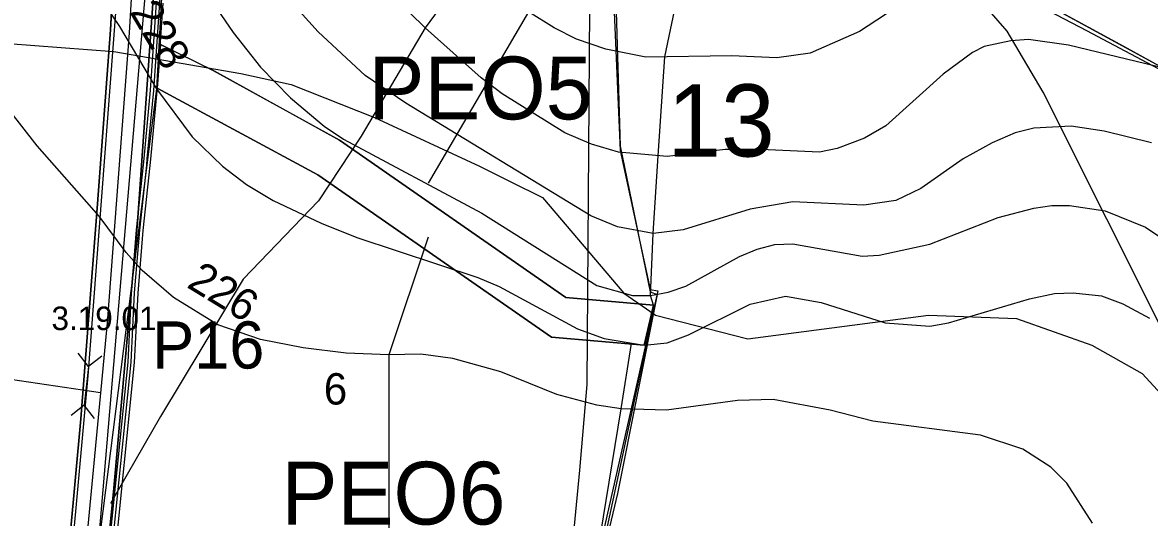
# Model space of a CAD drawing. Extents: x -662500 to -655523, y -1056000 to -1049993.
# Drawn here: x -660155.6 to -659796.6, y -1053597.4 to -1053439.8 of the extents above; entities that cross this region are included whole.
import ezdxf

# ---------------------------------------------------------------- set-up
doc = ezdxf.new("R2010")
doc.units = 0
for name, color, linetype in [('58', 7, 'Continuous'), ('Vrstva 1', 7, 'Continuous'), ('Vrstva 11', 7, 'Continuous'), ('Vrstva 15', 7, 'Continuous'), ('Vrstva 17', 7, 'Continuous'), ('Vrstva 22', 7, 'Continuous'), ('Vrstva 24', 7, 'Continuous'), ('Vrstva 35', 7, 'Continuous'), ('Vrstva 36', 7, 'Continuous'), ('Vrstva 37', 7, 'Continuous'), ('Vrstva 42', 7, 'Continuous'), ('Vrstva 47', 7, 'Continuous'), ('Vrstva 5', 7, 'Continuous'), ('Vrstva 57', 7, 'Continuous'), ('Vrstva 6', 7, 'Continuous'), ('Vrstva 61', 7, 'Continuous'), ('Vrstva 7', 7, 'Continuous')]:
    doc.layers.add(name, color=color, linetype=linetype)

msp = doc.modelspace()

# ---------------------------------------------------------------- linework, layer by layer
at = {"layer": '58'}
msp.add_lwpolyline([(-659788.5, -1053457.32), (-659816.61, -1053442.42), (-659838.15, -1053431.01), (-659836.17, -1053424.94), (-659875, -1053406.24), (-659922.09, -1053387.19), (-659940, -1053382.42), (-659957.5, -1053377.76), (-659963.61, -1053408.43), (-659966.49, -1053436.23), (-659965.23, -1053479.2), (-659955.7, -1053525.54), (-659953.41, -1053526.41), (-659966.09, -1053589.8), (-659979.45, -1053646.11)], dxfattribs=at)
at = {"layer": 'Vrstva 1'}
msp.add_lwpolyline([(-659787.26, -1053457.03), (-659804.8, -1053447.45), (-659838.26, -1053429.18), (-659836.54, -1053424.51), (-659878.71, -1053403.87), (-659923.52, -1053385.63), (-659939.1, -1053381.06), (-659958.24, -1053376.9), (-659963.68, -1053405.04), (-659967.07, -1053436.51), (-659965.17, -1053480.52), (-659955.61, -1053524.77), (-659953.22, -1053525.2), (-659954.06, -1053529.13), (-659973.69, -1053620.54)], dxfattribs=at)
at = {"layer": 'Vrstva 11'}
msp.add_lwpolyline([(-660043.77, -1052964.52), (-660047.11, -1052995.9), (-660048.8, -1053020.58), (-660051.61, -1053061.61), (-660052.93, -1053079.39), (-660057.59, -1053114.8), (-660060.88, -1053162.14), (-660061.5, -1053172.08), (-660065.23, -1053196.24), (-660068.52, -1053209.73), (-660080.33, -1053244.37), (-660088.5, -1053263.64), (-660096.4, -1053281.22), (-660102.08, -1053296.45), (-660104.3, -1053303.24), (-660111.19, -1053332.15), (-660115.89, -1053363.94), (-660119.67, -1053410.57), (-660121.55, -1053443.11), (-660128.59, -1053535.41), (-660141.02, -1053666.13)], dxfattribs=at)
at = {"layer": 'Vrstva 15'}
msp.add_lwpolyline([(-660598.86, -1053031.22), (-660605.75, -1053143.15), (-660610.52, -1053156.43), (-660584.23, -1053223.36), (-660520.18, -1053363.22), (-660506.25, -1053380.34), (-660360.14, -1053523.67), (-660130.71, -1053557.64)], dxfattribs=at)
at = {"layer": 'Vrstva 17'}
msp.add_lwpolyline([(-660093.08, -1053291.6), (-660096.38, -1053299.54), (-660103.97, -1053335.5), (-660111.56, -1053371.46), (-660148.84, -1053810.53)], dxfattribs=at)
at = {"layer": 'Vrstva 22'}
msp.add_lwpolyline([(-660094.56, -1053455.11), (-660054.58, -1053477.2), (-659982.55, -1053527.36), (-659954.61, -1053529.84), (-659957.57, -1053542.54), (-659987.12, -1053539.98), (-660061.5, -1053488.23), (-660112.69, -1053460.64), (-660111.66, -1053446.78)], close=True, dxfattribs=at)
at = {"layer": 'Vrstva 24'}
for points in [[(-659769.5, -1053583.5), (-659830.5, -1053462), (-659842, -1053442.5), (-659850.5, -1053432.5), (-659861, -1053420.5), (-659881.56, -1053406.8), (-659885, -1053404.5)], [(-660267, -1053453), (-660245, -1053457.5), (-660181.5, -1053447.5), (-660160, -1053446.5), (-660126.5, -1053449), (-660086, -1053456), (-660070, -1053459.5), (-660043.5, -1053470), (-660010, -1053485.5), (-660000, -1053490.5), (-659990, -1053495.5), (-659964, -1053526), (-659956.84, -1053531.01), (-659954, -1053533), (-659924.5, -1053540.5), (-659867, -1053533), (-659839, -1053534), (-659815, -1053542.5), (-659799, -1053551.5), (-659769.5, -1053583.5)]]:
    msp.add_lwpolyline(points, dxfattribs=at)
at = {"layer": 'Vrstva 35'}
for points in [[(-659964.94, -1053340.54), (-659983.36, -1053407.76), (-659994.42, -1053436.39), (-660026.37, -1053490.98)], [(-660026.37, -1053508.12), (-660038.92, -1053545.65), (-660038.92, -1053606.59)]]:
    msp.add_lwpolyline(points, dxfattribs=at)
at = {"layer": 'Vrstva 36'}
for points in [[(-659954.61, -1053529.84), (-659955.59, -1053526.67), (-659954.74, -1053506.97), (-659953.08, -1053482.2), (-659950.97, -1053450.72), (-659945.17, -1053422.76), (-659937.73, -1053399.42), (-659931.19, -1053378.89), (-659926.07, -1053353.49), (-660088.86, -1053281.5), (-660107.93, -1053369.91), (-660112.89, -1053460.91), (-660131.56, -1053607.96), (-660124.86, -1053611.33)], [(-659975.27, -1053626.43), (-659964.94, -1053562.8), (-659961.56, -1053542)]]:
    msp.add_lwpolyline(points, dxfattribs=at)
at = {"layer": 'Vrstva 37'}
msp.add_lwpolyline([(-660303.5, -1053230.44), (-660268.36, -1053230.44), (-660272.06, -1053456.27), (-660238.23, -1053464.08), (-660230.1, -1053441.95), (-660156.9, -1053423.64), (-660133.56, -1053315.41), (-660112.26, -1053315.31), (-660122.32, -1053372.39), (-660125.43, -1053404.18), (-660127.57, -1053442.13), (-660131.64, -1053497.5), (-660136.95, -1053566.03), (-660150.34, -1053712.33), (-660162.69, -1053835.19), (-660383.93, -1053811.56), (-660351.89, -1053606.5)], close=True, dxfattribs=at)
at = {"layer": 'Vrstva 42'}
for points in [[(-660115.83, -1053483.2), (-660113.77, -1053461.41), (-660111.86, -1053433.53), (-660109.85, -1053402.14), (-660108.09, -1053388.06), (-660104.8, -1053370.42), (-660102.42, -1053361.58), (-660100.73, -1053353.39), (-660098.69, -1053340.47), (-660094.86, -1053322.07), (-660092.8, -1053307.82), (-660091.74, -1053295.65), (-660091.56, -1053290.75), (-660090.72, -1053283.6), (-660088.8, -1053278.31), (-660088.15, -1053276.4)], [(-660142.78, -1053807.34), (-660142.8, -1053803.76), (-660140.36, -1053754.17), (-660137.85, -1053724), (-660136.78, -1053713.11), (-660133.93, -1053679.11), (-660128.02, -1053621.83), (-660127.49, -1053612.47), (-660120.96, -1053547.99), (-660119.87, -1053525.87), (-660118.25, -1053505.95), (-660116.02, -1053485.23), (-660115.83, -1053483.2)]]:
    msp.add_lwpolyline(points, dxfattribs=at)
at = {"layer": 'Vrstva 47'}
for points in [[(-660128.49, -1053612.4), (-660121.96, -1053547.91), (-660120.87, -1053525.81), (-660119.25, -1053505.85), (-660117.02, -1053485.13), (-660116.82, -1053483.1), (-660114.76, -1053461.33), (-660112.86, -1053433.46)], [(-660110.86, -1053433.59), (-660112.77, -1053461.49), (-660114.83, -1053483.29), (-660115.03, -1053485.33), (-660117.26, -1053506.04), (-660118.87, -1053525.94), (-660119.97, -1053548.06), (-660126.5, -1053612.55)]]:
    msp.add_lwpolyline(points, dxfattribs=at)
at = {"layer": 'Vrstva 5'}
for points in [[(-660138.85, -1053712.12), (-660126.59, -1053589.2), (-660118.91, -1053503.44), (-660111.89, -1053403.2), (-660108.8, -1053372.46), (-660103.38, -1053346.8), (-660096.52, -1053301.66), (-660093.7, -1053289.88), (-660091, -1053284.32), (-660083.08, -1053260.59), (-660074.85, -1053238.74), (-660066.72, -1053215.08), (-660061.35, -1053195.73), (-660057.3, -1053173.33), (-660052.73, -1053144.83)], [(-660052.73, -1053144.83), (-660057.3, -1053173.33), (-660061.35, -1053195.73), (-660066.72, -1053215.08), (-660074.85, -1053238.74), (-660083.08, -1053260.59), (-660091, -1053284.32), (-660093.7, -1053289.88), (-660096.52, -1053301.66), (-660103.38, -1053346.8), (-660108.8, -1053372.46), (-660111.89, -1053403.2), (-660118.91, -1053503.44), (-660126.59, -1053589.2), (-660138.85, -1053712.12)], [(-660150.34, -1053712.33), (-660136.95, -1053566.03), (-660131.64, -1053497.5), (-660127.57, -1053442.13), (-660125.7, -1053409.12), (-660125.43, -1053404.18), (-660122.32, -1053372.39), (-660117.19, -1053338.45), (-660107.19, -1053296.72), (-660089.51, -1053257.53), (-660080.76, -1053237.03), (-660072.75, -1053212.79), (-660068.36, -1053195.06), (-660065.03, -1053172.38)], [(-660150.34, -1053712.33), (-660136.95, -1053566.03), (-660131.64, -1053497.5), (-660127.57, -1053442.13), (-660125.43, -1053404.18), (-660122.32, -1053372.39), (-660117.19, -1053338.45), (-660107.19, -1053296.72), (-660089.51, -1053257.53), (-660080.76, -1053237.03), (-660072.75, -1053212.79), (-660068.36, -1053195.06), (-660065.03, -1053172.38)], [(-659766.11, -1053468.58), (-659838.26, -1053429.18), (-659836.54, -1053424.51), (-659878.71, -1053403.87), (-659923.52, -1053385.63), (-659939.1, -1053381.06), (-659958.24, -1053376.9), (-659963.68, -1053405.04), (-659967.07, -1053436.51), (-659965.17, -1053480.52), (-659955.61, -1053524.77), (-659953.22, -1053525.2), (-659985.7, -1053668.71)]]:
    msp.add_lwpolyline(points, dxfattribs=at)
at = {"layer": 'Vrstva 57'}
for points in [[(-659973.2, -1053334.93), (-659996.23, -1053399.08), (-660027.3, -1053441.49), (-660047.69, -1053475.92), (-660061.32, -1053496.6), (-660085.29, -1053521.5), (-660111.6, -1053565.21), (-660127.58, -1053592.94)], [(-659974.37, -1053345.21), (-659975.78, -1053555.05), (-659978.13, -1053582.31), (-659981.42, -1053616.61), (-660048.63, -1053775.46)]]:
    msp.add_lwpolyline(points, dxfattribs=at)
at = {"layer": 'Vrstva 6'}
msp.add_lwpolyline([(-660111.66, -1053446.78), (-660112.69, -1053460.64), (-660061.5, -1053488.23), (-659987.12, -1053539.98), (-659957.57, -1053542.54), (-659954.61, -1053529.84), (-659982.55, -1053527.36), (-660054.58, -1053477.2), (-660094.73, -1053455.17)], close=True, dxfattribs=at)
at = {"layer": 'Vrstva 61'}
for points in [[(-660103.33, -1053285.76), (-660108.12, -1053300.67), (-660119.61, -1053361.23), (-660123.15, -1053400.36), (-660134.78, -1053552.31), (-660158.95, -1053818.23), (-660161.28, -1053838.75)], [(-660130.35, -1053545.98), (-660134.51, -1053549.27), (-660137.8, -1053545.11)], [(-660134.51, -1053549.27), (-660135.96, -1053561.69)], [(-660132.67, -1053565.85), (-660135.96, -1053561.69), (-660140.12, -1053564.97)]]:
    msp.add_lwpolyline(points, dxfattribs=at)
at = {"layer": 'Vrstva 7'}
for p, q in [((-660109.63, -1053411.87), (-660088.52, -1053442.91)), ((-660027.3, -1053441.49), (-660056.63, -1053412.72)), ((-660061.45, -1053442.77), (-660080.58, -1053421.37)), ((-660134.15, -1053426.9), (-660124.66, -1053441.07)), ((-659874.81, -1053433.42), (-659888.98, -1053442.63)), ((-659986.2, -1053441.49), (-659994.42, -1053436.39)), ((-660124.66, -1053441.07), (-660112.89, -1053460.91)), ((-660088.52, -1053442.91), (-660079.73, -1053453.96)), ((-660046.43, -1053456.66), (-660061.45, -1053442.77)), ((-660009.44, -1053457.36), (-660027.3, -1053441.49)), ((-659979.11, -1053445.04), (-659986.2, -1053441.49)), ((-659888.98, -1053442.63), (-659904.71, -1053449.57)), ((-659969.76, -1053448.29), (-659979.11, -1053445.04)), ((-659957, -1053450.85), (-659969.76, -1053448.29)), ((-659849.3, -1053447.45), (-659852.98, -1053449.29)), ((-659840.8, -1053445.6), (-659849.3, -1053447.45)), ((-659835.13, -1053445.18), (-659840.8, -1053445.6)), ((-659822.37, -1053447.02), (-659835.13, -1053445.18)), ((-659788.36, -1053455.24), (-659822.37, -1053447.02)), ((-659929.8, -1053450.42), (-659957, -1053450.85)), ((-659915.34, -1053450.99), (-659929.8, -1053450.42)), ((-659904.71, -1053449.57), (-659915.34, -1053450.99)), ((-659852.98, -1053449.29), (-659862.34, -1053456.23)), ((-660079.73, -1053453.96), (-660070.24, -1053463.74)), ((-660033.53, -1053465.44), (-660046.43, -1053456.66)), ((-660002.78, -1053462.47), (-660009.44, -1053457.36)), ((-659862.34, -1053456.23), (-659880.62, -1053472.67)), ((-660112.89, -1053460.91), (-660101.56, -1053476.21)), ((-659982.8, -1053474.94), (-660002.78, -1053462.47)), ((-660070.24, -1053463.74), (-660059.46, -1053472.81)), ((-659974.58, -1053501.3), (-660033.53, -1053465.44)), ((-660150.87, -1053479.05), (-660159.94, -1053467.43)), ((-660059.46, -1053472.81), (-660053.37, -1053476.92)), ((-659880.62, -1053472.67), (-659887.42, -1053476.64)), ((-659833.43, -1053473.38), (-659839.38, -1053474.94)), ((-659821.52, -1053472.81), (-659833.43, -1053473.38)), ((-659811.04, -1053474.37), (-659821.52, -1053472.81)), ((-660101.56, -1053476.21), (-660091.92, -1053485.57)), ((-660053.37, -1053476.92), (-660009.3, -1053500.45)), ((-659974.29, -1053478.48), (-659982.8, -1053474.94)), ((-659887.42, -1053476.64), (-659896.07, -1053479.9)), ((-659839.38, -1053474.94), (-659846.75, -1053478.06)), ((-659796.01, -1053478.05), (-659811.04, -1053474.37)), ((-660131.17, -1053501.44), (-660150.87, -1053479.05)), ((-659965.79, -1053481.03), (-659974.29, -1053478.48)), ((-659931.78, -1053480.18), (-659950.2, -1053482.45)), ((-659920.44, -1053480.18), (-659931.78, -1053480.18)), ((-659901.73, -1053481.03), (-659920.44, -1053480.18)), ((-659896.07, -1053479.9), (-659901.73, -1053481.03)), ((-659846.75, -1053478.06), (-659855.96, -1053483.16)), ((-659950.2, -1053482.45), (-659965.79, -1053481.03)), ((-659855.96, -1053483.16), (-659869.42, -1053492.65)), ((-660091.92, -1053485.57), (-660084.27, -1053491.38)), ((-660084.27, -1053491.38), (-660075.76, -1053496.48)), ((-659869.42, -1053492.65), (-659877.36, -1053496.48)), ((-660075.76, -1053496.48), (-660060.46, -1053503.71)), ((-659910.24, -1053496.9), (-659923.84, -1053499.17)), ((-659887.56, -1053497.9), (-659910.24, -1053496.9)), ((-659877.36, -1053496.48), (-659887.56, -1053497.9)), ((-659833.43, -1053498.89), (-659827.76, -1053498.04)), ((-659827.76, -1053498.04), (-659822.09, -1053498.04)), ((-659822.09, -1053498.04), (-659810.75, -1053499.74)), ((-660122.53, -1053513.06), (-660131.17, -1053501.44)), ((-660009.3, -1053500.45), (-659972.59, -1053523.55)), ((-659966.07, -1053504.84), (-659974.58, -1053501.3)), ((-659923.84, -1053499.17), (-659945.1, -1053505.83)), ((-659866.59, -1053510.37), (-659844.77, -1053501.86)), ((-659844.77, -1053501.86), (-659833.43, -1053498.89)), ((-659810.75, -1053499.74), (-659797.86, -1053504.98)), ((-660060.46, -1053503.71), (-660049.12, -1053508.24)), ((-659954.74, -1053506.97), (-659966.07, -1053504.84)), ((-659945.1, -1053505.83), (-659954.74, -1053506.97)), ((-659797.86, -1053504.98), (-659766.25, -1053526.38)), ((-660049.12, -1053508.24), (-660010.57, -1053521)), ((-660117.43, -1053518.73), (-660122.53, -1053513.06)), ((-659927.24, -1053514.33), (-659921.58, -1053511.93)), ((-659921.58, -1053511.93), (-659915.91, -1053510.51)), ((-659915.91, -1053510.51), (-659910.24, -1053510.23)), ((-659910.24, -1053510.23), (-659888.13, -1053514.19)), ((-659882.74, -1053513.91), (-659866.59, -1053510.37)), ((-659944.25, -1053523.69), (-659927.24, -1053514.33)), ((-659888.13, -1053514.19), (-659882.74, -1053513.91)), ((-660107.51, -1053527.37), (-660117.43, -1053518.73)), ((-660010.57, -1053521), (-660003.77, -1053523.83)), ((-660003.77, -1053523.83), (-659978.83, -1053537.29)), ((-659972.59, -1053523.55), (-659961.26, -1053526.67)), ((-659949.92, -1053525.67), (-659944.25, -1053523.69)), ((-660093.34, -1053536.02), (-660107.51, -1053527.37)), ((-659961.26, -1053526.67), (-659955.59, -1053526.67)), ((-659955.59, -1053526.67), (-659949.92, -1053525.67)), ((-659923.84, -1053529.5), (-659912.51, -1053526.95)), ((-659912.51, -1053526.95), (-659901.17, -1053528.93)), ((-659834.84, -1053527.8), (-659826.91, -1053526.1)), ((-659826.91, -1053526.1), (-659820.96, -1053525.81)), ((-659820.96, -1053525.81), (-659811.89, -1053526.81)), ((-659811.89, -1053526.81), (-659805.08, -1053529.36)), ((-659943.4, -1053539.28), (-659923.84, -1053529.5)), ((-659901.17, -1053528.93), (-659880.76, -1053535.45)), ((-659860.64, -1053535.45), (-659834.84, -1053527.8)), ((-659805.08, -1053529.36), (-659796.58, -1053533.89)), ((-660079.73, -1053540.69), (-660093.34, -1053536.02)), ((-659978.83, -1053537.29), (-659970.33, -1053540.41)), ((-659880.76, -1053535.45), (-659866.59, -1053536.44)), ((-659866.59, -1053536.44), (-659860.64, -1053535.45)), ((-660066.13, -1053543.39), (-660079.73, -1053540.69)), ((-659970.33, -1053540.41), (-659957.57, -1053542.54)), ((-659957.57, -1053542.54), (-659950.2, -1053541.83)), ((-659950.2, -1053541.83), (-659943.4, -1053539.28)), ((-660052.52, -1053545.09), (-660066.13, -1053543.39)), ((-660038.92, -1053545.65), (-660052.52, -1053545.09)), ((-660028.71, -1053545.37), (-660038.92, -1053545.65)), ((-660018.51, -1053546.79), (-660028.71, -1053545.37)), ((-660003.2, -1053551.04), (-660018.51, -1053546.79)), ((-659985.35, -1053558.27), (-660003.2, -1053551.04)), ((-659972.59, -1053561.67), (-659985.35, -1053558.27)), ((-659964.94, -1053562.8), (-659972.59, -1053561.67)), ((-659950.48, -1053563.23), (-659964.94, -1053562.8)), ((-659927.81, -1053560.11), (-659950.48, -1053563.23)), ((-659916.47, -1053559.83), (-659927.81, -1053560.11)), ((-659898.33, -1053563.23), (-659916.47, -1053559.83)), ((-659884.73, -1053566.77), (-659898.33, -1053563.23)), ((-659850.43, -1053571.16), (-659884.73, -1053566.77)), ((-659836.97, -1053575.7), (-659850.43, -1053571.16)), ((-659828.04, -1053581.37), (-659836.97, -1053575.7)), ((-659822.94, -1053586.47), (-659828.04, -1053581.37)), ((-659814.72, -1053599.22), (-659822.94, -1053586.47))]:
    msp.add_line(p, q, dxfattribs=at)

# ---------------------------------------------------------------- texts
at = {"layer": 'Vrstva 22'}
for s, p in [('PEO5', (-660045.4, -1053470.62)), ('PEO6', (-660073.1, -1053599.65))]:
    msp.add_text(s, height=20, rotation=360, dxfattribs=at).set_placement(p)
at = {"layer": 'Vrstva 24'}
msp.add_text('3.19.01', height=7.5, dxfattribs=at).set_placement((-660146.34, -1053537.73))
at = {"layer": 'Vrstva 36'}
msp.add_text('6', height=10, dxfattribs=at).set_placement((-660059.6, -1053561.44))
at = {"layer": 'Vrstva 57'}
msp.add_text('13', height=23, dxfattribs=at).set_placement((-659950.2, -1053482.45))
at = {"layer": 'Vrstva 61'}
msp.add_text('P16', height=15, dxfattribs=at).set_placement((-660114.23, -1053549.97))
at = {"layer": 'Vrstva 7'}
for s, rotation, p in [('228', 300.6634, (-660121.62, -1053436.38)), ('226', 328.6148, (-660103.61, -1053523.89))]:
    msp.add_text(s, height=10, rotation=rotation, dxfattribs=at).set_placement(p)

doc.saveas('drawing.dxf')
